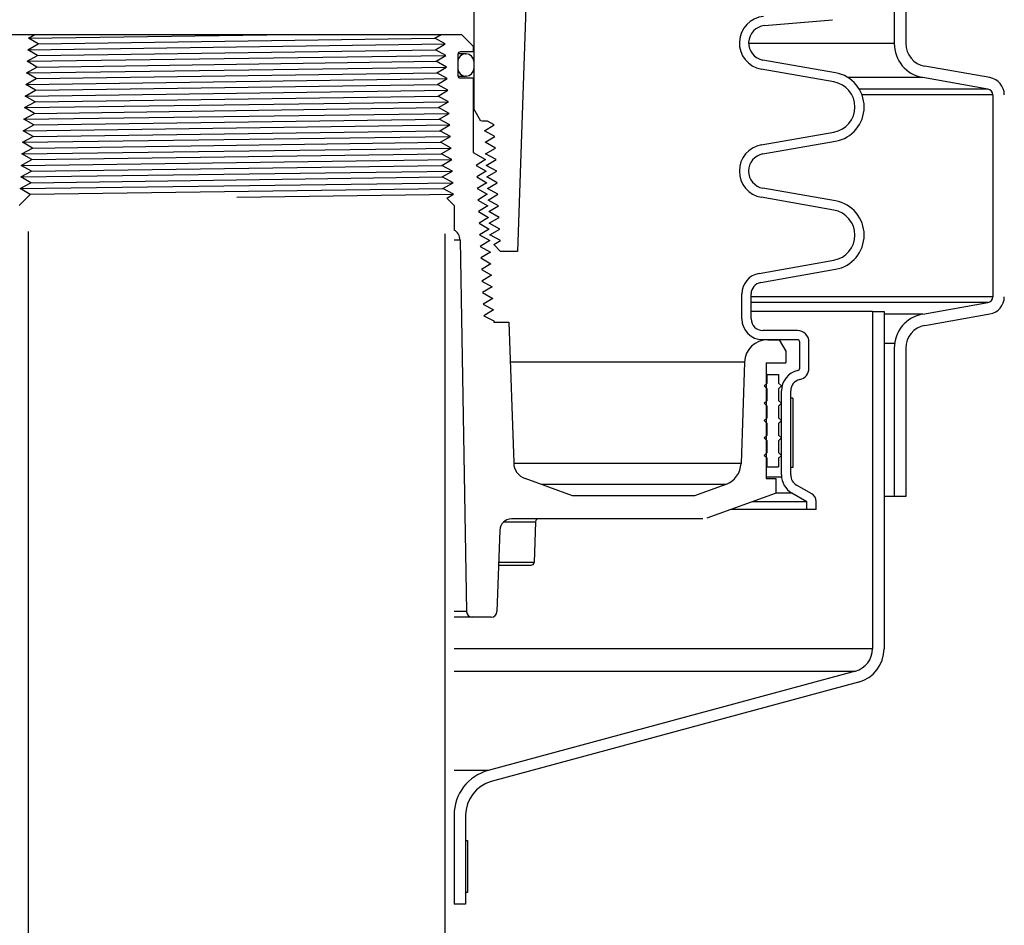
# Model space of a CAD drawing. Extents: x -169 to 6736, y -208 to 3022.
# Tile 312 of 656: x 1758 to 1769, y 960 to 970. Entities that reach past the tile are written whole.
import ezdxf

# ---------------------------------------------------------------- set-up
doc = ezdxf.new("R2010")
doc.units = 0
doc.header["$MEASUREMENT"] = 0
doc.header["$PDSIZE"] = 1
doc.layers.get('DEFPOINTS').update_dxf_attribs({"linetype": 'CONTINUOUS'})
for name, color, linetype in [('DIM', 3, 'CONTINUOUS'), ('GALV-4', 4, 'CONTINUOUS'), ('PEAGRAVEL-HATCH', 3, 'CONTINUOUS'), ('SPILL-BUCKET', 1, 'CONTINUOUS')]:
    doc.layers.add(name, color=color, linetype=linetype)
doc.styles.add('SIMPLEX', font='simplex')
doc.dimstyles.new('DIM64', dxfattribs={"dimscale": 64, "dimtxt": 0.09375, "dimasz": 0.09375, "dimexe": 0.0625, "dimexo": 0.0625, "dimgap": 0.046875, "dimtad": 1, "dimdec": 4, "dimzin": 3, "dimdsep": 46, "dimlunit": 4, "dimtxsty": 'SIMPLEX', "dimcen": 0, "dimclrd": 256, "dimclre": 256, "dimclrt": 256, "dimadec": 0, "dimazin": 0, "dimtfac": 1, "dimtdec": 4, "dimtmove": 0, "dimatfit": 3, "dimfxl": 1, "dimfrac": 2, "dimtolj": 1, "dimtzin": 0, "dimarcsym": 0})

# ---------------------------------------------------------------- blocks, each defined once
blk = doc.blocks.new('*D109')
at = {"layer": 'DEFPOINTS', "color": 0, "transparency": 16777216}
for p in [(1368.586, 978.296), (2031.811, 978.015), (1368.586, 700.523)]:
    blk.add_point(p, dxfattribs=at)
at = {"layer": 'DIM', "lineweight": -2, "transparency": 16777216}
for p, q in [((1368.586, 974.296), (1368.586, 696.523)), ((2031.811, 974.015), (2031.811, 696.523)), ((2025.811, 700.523), (1374.586, 700.523))]:
    blk.add_line(p, q, dxfattribs=at)
at = {"layer": 'DIM', "transparency": 16777216}
for points in [[(1374.586, 701.523), (1374.586, 699.523), (1368.586, 700.523)], [(2025.811, 701.523), (2025.811, 699.523), (2031.811, 700.523)]]:
    blk.add_solid(points, dxfattribs=at)
at = {"layer": 'DIM', "transparency": 16777216, "insert": (1700.199, 708.095), "char_height": 6, "attachment_point": 5, "style": 'SIMPLEX'}
blk.add_mtext('\\A1;55\'-3 1/4" (F.V. TANK SLAB)', dxfattribs=at)

msp = doc.modelspace()

# ---------------------------------------------------------------- hatches: boundary and pattern name
at = {"layer": 'PEAGRAVEL-HATCH'}
h = msp.add_hatch(dxfattribs=at)
h.set_pattern_fill('AR-SAND', color=256, scale=7.5, style=0)
h.set_pattern_definition([(37.5, (-582.244, 31.247), (-0.47245, 14.45118), [0, -11.4, 0, -12.75, 0, -12.1875]), (7.5, (-582.244, 31.247), (13.27333, 21.1661), [0, -6.15, 0, -10.275, 0, -3.9375]), (327.5, (-591.469, 31.247), (23.356064, 0.04244), [0, -3.75, 0, -13.5, 0, -17.625]), (317.5, (-591.469, 31.247), (22.54595, 6.58257), [0, -1.875, 0, -8.85, 0, -10.125])])
h.paths.add_polyline_path([(1693.09521, 968.36731), (1694.35233, 969.62443), (1692.81741, 971.25629), (1692.81741, 973.7036), (1694.67791, 973.7036), (1694.6793, 978.29596), (1752.11784, 978.29596), (1752.11784, 967.14591), (1753.12469, 966.95192), (1753.1918, 965.18198), (1753.42023, 965.18198), (1753.445, 963.3542), (1757.85683, 961.99078), (1757.937, 960.77814), (1758.16516, 960.77817), (1758.16798, 935.26576), (1695.81741, 935.26576), (1692.81741, 938.26576)])
h.paths.add_polyline_path([(1687.63109, 930.05404), (1687.63109, 935.93084), (1689.57711, 937.39111), (1690.31704, 939.70884), (1690.31704, 973.7036), (1691.81741, 973.7036), (1691.81741, 938.26576), (1692.98898, 935.43733), (1695.81741, 934.26576), (1758.16444, 934.26576), (1758.16444, 923.08613), (1757.47508, 923.08613), (1757.83632, 917.24243), (1757.13998, 915.87407), (1755.66445, 915.52328), (1754.66445, 917.52328), (1750.00839, 918.21114), (1748.66445, 915.52328), (1739.16445, 915.52328), (1738.16445, 917.52328), (1733.16445, 917.52328), (1732.16445, 915.52328), (1722.66445, 915.52328), (1721.66445, 917.52328), (1716.66445, 917.52328), (1715.66445, 915.52328), (1696.91445, 915.52328), (1695.91445, 917.52328), (1694.9525, 917.52328), (1694.9525, 923.05328), (1693.19514, 927.29592), (1688.53029, 929.05404)])
h = msp.add_hatch(dxfattribs=at)
h.set_pattern_fill('AR-SAND', color=256, scale=7.5, style=0)
h.set_pattern_definition([(37.5, (-710.438, 0), (-0.47245, 14.45118), [0, -11.4, 0, -12.75, 0, -12.1875]), (7.5, (-710.438, 0), (13.27333, 21.1661), [0, -6.15, 0, -10.275, 0, -3.9375]), (327.5, (-719.663, 0), (23.356064, 0.04244), [0, -3.75, 0, -13.5, 0, -17.625]), (317.5, (-719.663, 0), (22.54595, 6.58257), [0, -1.875, 0, -8.85, 0, -10.125])])
h.paths.add_polyline_path([(1762.66162, 960.78247), (1762.8233, 960.78249), (1762.96319, 961.97222), (1767.33022, 963.31274), (1767.40766, 965.18573), (1767.64188, 965.18573), (1767.64188, 966.78697), (1768.70678, 967.34159), (1768.717, 978.01472), (1785.16124, 978.01472), (1785.16124, 967.23834), (1785.27224, 967.17425), (1785.97586, 967.05019), (1786.12386, 966.96474), (1786.1823, 966.80415), (1786.1823, 965.20292), (1786.49396, 965.20292), (1786.49396, 963.32993), (1790.86099, 961.9894), (1790.93843, 960.79968), (1791.06334, 960.79968), (1791.06252, 935.26579), (1762.66444, 935.26579)])
h.paths.add_polyline_path([(1762.66091, 934.26579), (1791.06252, 934.26579), (1791.06252, 916.69416), (1790.14808, 915.87408), (1788.66092, 915.52328), (1787.66092, 917.52328), (1782.66092, 917.52328), (1781.66092, 915.52328), (1772.16092, 915.52328), (1771.16092, 917.52328), (1766.16092, 917.52328), (1765.16092, 915.52328), (1763.68484, 915.87407), (1762.98903, 917.52328), (1763.35027, 923.08613), (1762.66579, 923.08616)])

# ---------------------------------------------------------------- linework, layer by layer
at = {"layer": 'GALV-4', "color": 1, "linetype": 'Continuous'}
msp.add_lwpolyline([(1762.66091, 967.22357), (1762.66579, 923.08616), (1758.16579, 923.08616), (1758.16091, 967.24928)], dxfattribs=at)
at = {"layer": 'SPILL-BUCKET', "color": 1, "linetype": 'Continuous'}
for p, q in [((1767.51542, 970.48529), (1767.51542, 969.28145)), ((1767.64034, 970.48529), (1767.64034, 969.28145)), ((1763.55017, 970.09345), (1763.44336, 967.03487)), ((1762.97166, 969.783), (1762.97166, 968.57539)), ((1766.11317, 969.47275), (1766.84919, 969.53714)), ((1757.98157, 969.37677), (1762.84025, 969.37677)), ((1758.16026, 969.33749), (1758.23049, 969.37677)), ((1758.26523, 969.27503), (1758.16026, 969.33749)), ((1762.52666, 969.37677), (1762.61924, 969.37677)), ((1762.55327, 969.33749), (1762.61924, 969.37677)), ((1762.66504, 969.27503), (1762.55327, 969.33749)), ((1762.84025, 969.37677), (1762.96516, 969.25186)), ((1758.1533, 969.21257), (1758.26523, 969.27503)), ((1762.5599, 969.21257), (1762.66504, 969.27503)), ((1762.96516, 969.25186), (1762.96516, 969.1894)), ((1758.14634, 969.08766), (1758.25861, 969.15012)), ((1758.25861, 969.15012), (1758.1533, 969.21257)), ((1762.67199, 969.15012), (1762.5599, 969.21257)), ((1762.56652, 969.08766), (1762.67199, 969.15012)), ((1762.80077, 969.16192), (1762.80077, 968.93358)), ((1762.84589, 969.16767), (1762.80135, 969.16767)), ((1762.96516, 969.1894), (1762.82825, 969.1894)), ((1762.87274, 969.16767), (1762.84589, 969.16767)), ((1762.88172, 969.16767), (1762.87274, 969.16767)), ((1762.88172, 969.16767), (1762.89171, 969.16767)), ((1758.13938, 968.96274), (1758.25198, 969.0252)), ((1758.25198, 969.0252), (1758.14634, 969.08766)), ((1762.67895, 969.0252), (1762.56652, 969.08766)), ((1762.57314, 968.96274), (1762.67895, 969.0252)), ((1762.80152, 969.00777), (1762.80077, 969.00777)), ((1762.80078, 969.08772), (1762.80152, 969.08772)), ((1762.80152, 969.08772), (1762.80177, 969.08772)), ((1762.80177, 969.00777), (1762.80152, 969.00777)), ((1762.80177, 969.08772), (1762.80177, 969.00777)), ((1762.97166, 969.08772), (1762.97166, 969.00777)), ((1766.8816, 968.96321), (1766.09696, 969.10156)), ((1768.5504, 968.91135), (1767.84679, 969.03542)), ((1758.24536, 968.90029), (1758.13938, 968.96274)), ((1762.68591, 968.90029), (1762.57314, 968.96274)), ((1762.80142, 968.92783), (1762.84592, 968.92783)), ((1762.96516, 968.9061), (1762.82825, 968.9061)), ((1762.84592, 968.92783), (1762.87275, 968.92783)), ((1762.87275, 968.92783), (1762.88172, 968.92783)), ((1762.89171, 968.92783), (1762.88172, 968.92783)), ((1762.96516, 968.9061), (1762.96516, 968.10357)), ((1766.86425, 968.8648), (1766.07961, 969.00315)), ((1768.52871, 968.78834), (1767.8251, 968.9124)), ((1758.13243, 968.83783), (1758.24536, 968.90029)), ((1758.23874, 968.77537), (1758.13243, 968.83783)), ((1762.57976, 968.83783), (1762.68591, 968.90029)), ((1762.69286, 968.77537), (1762.57976, 968.83783)), ((1758.12547, 968.71291), (1758.23874, 968.77537)), ((1758.23212, 968.65046), (1758.12547, 968.71291)), ((1762.58638, 968.71291), (1762.69286, 968.77537)), ((1762.69982, 968.65046), (1762.58638, 968.71291)), ((1768.58032, 968.72683), (1768.58032, 966.54298)), ((1758.11851, 968.588), (1758.23212, 968.65046)), ((1758.22549, 968.52554), (1758.11851, 968.588)), ((1762.59301, 968.588), (1762.69982, 968.65046)), ((1762.70678, 968.52554), (1762.59301, 968.588)), ((1758.11156, 968.46309), (1758.22549, 968.52554)), ((1762.59963, 968.46309), (1762.70678, 968.52554)), ((1762.97003, 968.57539), (1762.96515, 968.57539)), ((1762.97166, 968.57539), (1762.97003, 968.57539)), ((1763.04973, 968.44016), (1762.97166, 968.57539)), ((1758.1046, 968.33817), (1758.21887, 968.40063)), ((1758.21887, 968.40063), (1758.11156, 968.46309)), ((1762.71374, 968.40063), (1762.59963, 968.46309)), ((1762.60625, 968.33817), (1762.71374, 968.40063)), ((1763.12203, 968.44016), (1763.05445, 968.44016)), ((1763.08773, 968.33817), (1763.19268, 968.40063)), ((1763.19268, 968.40063), (1763.12203, 968.44016)), ((1758.09764, 968.21326), (1758.21225, 968.27571)), ((1758.21225, 968.27571), (1758.1046, 968.33817)), ((1762.72069, 968.27571), (1762.60625, 968.33817)), ((1762.61288, 968.21326), (1762.72069, 968.27571)), ((1763.19957, 968.27571), (1763.08773, 968.33817)), ((1763.09434, 968.21326), (1763.19957, 968.27571)), ((1766.07961, 968.18517), (1766.86425, 968.32352)), ((1758.20563, 968.1508), (1758.09764, 968.21326)), ((1762.72765, 968.1508), (1762.61288, 968.21326)), ((1763.20645, 968.1508), (1763.09434, 968.21326)), ((1766.09696, 968.08676), (1766.8816, 968.22511)), ((1758.09069, 968.08834), (1758.20563, 968.1508)), ((1758.199, 968.02588), (1758.09069, 968.08834)), ((1762.6195, 968.08834), (1762.72765, 968.1508)), ((1762.73461, 968.02588), (1762.6195, 968.08834)), ((1762.96516, 968.10357), (1763.09953, 968.02588)), ((1763.10096, 968.08834), (1763.20645, 968.1508)), ((1763.21334, 968.02588), (1763.10096, 968.08834)), ((1758.08373, 967.96343), (1758.199, 968.02588)), ((1758.19238, 967.90097), (1758.08373, 967.96343)), ((1762.62612, 967.96343), (1762.73461, 968.02588)), ((1762.74156, 967.90097), (1762.62612, 967.96343)), ((1763.09953, 968.02588), (1762.99779, 967.96343)), ((1762.99779, 967.96343), (1763.10582, 967.90097)), ((1763.10758, 967.96343), (1763.21334, 968.02588)), ((1763.22022, 967.90097), (1763.10758, 967.96343)), ((1758.07677, 967.83851), (1758.19238, 967.90097)), ((1758.18576, 967.77606), (1758.07677, 967.83851)), ((1762.63274, 967.83851), (1762.74156, 967.90097)), ((1762.74852, 967.77606), (1762.63274, 967.83851)), ((1763.10582, 967.90097), (1763.00408, 967.83851)), ((1763.00408, 967.83851), (1763.11237, 967.77606)), ((1763.11419, 967.83851), (1763.22022, 967.90097)), ((1763.2271, 967.77606), (1763.11419, 967.83851)), ((1758.06981, 967.7136), (1758.18576, 967.77606)), ((1762.63936, 967.7136), (1762.74852, 967.77606)), ((1763.11237, 967.77606), (1763.01038, 967.7136)), ((1763.12081, 967.7136), (1763.2271, 967.77606)), ((1758.1801, 967.65059), (1758.05936, 967.52986)), ((1758.1801, 967.65059), (1758.06981, 967.7136)), ((1762.75514, 967.65114), (1762.63936, 967.7136)), ((1762.68065, 967.60852), (1762.75514, 967.65114)), ((1763.01038, 967.7136), (1763.11891, 967.65114)), ((1763.11891, 967.65114), (1763.01667, 967.58868)), ((1763.23399, 967.65114), (1763.12081, 967.7136)), ((1763.12742, 967.58868), (1763.23399, 967.65114)), ((1766.8816, 967.57935), (1766.09696, 967.7177)), ((1762.7593, 967.52986), (1762.68065, 967.60852)), ((1762.7593, 967.52986), (1762.7593, 967.26493)), ((1763.01667, 967.58868), (1763.12546, 967.52623)), ((1763.12546, 967.52623), (1763.02296, 967.46377)), ((1763.24087, 967.52623), (1763.12742, 967.58868)), ((1763.13404, 967.46377), (1763.24087, 967.52623)), ((1766.86425, 967.48094), (1766.07961, 967.61929)), ((1763.02296, 967.46377), (1763.13201, 967.40131)), ((1763.24775, 967.40131), (1763.13404, 967.46377)), ((1763.13201, 967.40131), (1763.02925, 967.33885)), ((1763.02925, 967.33885), (1763.13855, 967.2764)), ((1763.14065, 967.33885), (1763.24775, 967.40131)), ((1763.25464, 967.2764), (1763.14065, 967.33885)), ((1763.13855, 967.2764), (1763.03554, 967.21394)), ((1763.03554, 967.21394), (1763.1451, 967.15148)), ((1763.14727, 967.21394), (1763.25464, 967.2764)), ((1763.26125, 967.15148), (1763.14727, 967.21394)), ((1762.82466, 967.1573), (1762.89471, 963.14427)), ((1763.1451, 967.15148), (1763.04183, 967.08902)), ((1763.18779, 967.10875), (1763.26125, 967.15148)), ((1763.26167, 967.03487), (1763.18779, 967.10875)), ((1763.04183, 967.08902), (1763.15165, 967.02657)), ((1763.15165, 967.02657), (1763.04813, 966.96411)), ((1763.44336, 967.03487), (1763.26167, 967.03487)), ((1763.04813, 966.96411), (1763.15819, 966.90165)), ((1763.15819, 966.90165), (1763.05442, 966.8392)), ((1766.05548, 966.79705), (1766.86425, 966.93966)), ((1763.05442, 966.8392), (1763.16474, 966.77674)), ((1763.16474, 966.77674), (1763.06071, 966.71428)), ((1766.07283, 966.69864), (1766.8816, 966.84125)), ((1763.06071, 966.71428), (1763.17129, 966.65182)), ((1763.17129, 966.65182), (1763.067, 966.58937)), ((1763.067, 966.58937), (1763.17783, 966.52691)), ((1765.86968, 966.3057), (1765.86968, 966.57563)), ((1765.96961, 966.3057), (1765.96961, 966.57563)), ((1763.17783, 966.52691), (1763.07329, 966.46445)), ((1763.07329, 966.46445), (1763.18438, 966.40199)), ((1767.8251, 966.35741), (1768.52871, 966.48147)), ((1763.18438, 966.40199), (1763.07958, 966.33954)), ((1767.84679, 966.23439), (1768.5504, 966.35846)), ((1763.07958, 966.33954), (1763.19051, 966.28509)), ((1763.19051, 966.28509), (1763.19051, 966.26952)), ((1763.19051, 966.26952), (1763.35101, 966.26952)), ((1763.35101, 966.26952), (1763.40404, 964.75106)), ((1766.46926, 966.18078), (1766.09452, 966.18078)), ((1766.08834, 966.08085), (1766.06982, 966.08085)), ((1766.09452, 966.08085), (1766.08834, 966.08085)), ((1766.46926, 966.08085), (1766.09452, 966.08085)), ((1766.14841, 966.08085), (1766.27223, 966.08085)), ((1766.27223, 966.08085), (1766.34435, 965.95594)), ((1766.49425, 965.77202), (1766.49425, 966.05587)), ((1766.59418, 965.77202), (1766.59418, 966.05587)), ((1766.34435, 965.95594), (1766.34435, 965.83102)), ((1767.51542, 965.98836), (1767.51542, 964.38713)), ((1767.64034, 965.98836), (1767.64034, 964.38713)), ((1765.89873, 965.83974), (1765.86046, 964.74383)), ((1766.13349, 965.83102), (1766.34435, 965.83102)), ((1766.13349, 965.83102), (1766.13349, 964.58187)), ((1766.29688, 964.61935), (1766.29688, 965.52777)), ((1766.39682, 964.61935), (1766.39682, 965.52777)), ((1764.04106, 964.3945), (1763.52721, 964.58153)), ((1766.13349, 964.58187), (1766.23505, 964.58187)), ((1766.23505, 964.58187), (1766.23505, 964.42366)), ((1765.69623, 964.51778), (1765.35753, 964.3945)), ((1766.62553, 964.41518), (1766.45927, 964.51117)), ((1765.35753, 964.3945), (1764.04106, 964.3945)), ((1766.22806, 964.42062), (1765.4906, 964.15221)), ((1766.57232, 964.33051), (1766.40931, 964.42463)), ((1766.57232, 964.2466), (1766.57232, 964.33051)), ((1766.67225, 964.2466), (1766.67225, 964.33426)), ((1767.64034, 964.38713), (1767.51542, 964.38713)), ((1766.67225, 964.2466), (1766.57232, 964.2466)), ((1763.29777, 964.11453), (1763.3847, 964.11453)), ((1765.44787, 964.14467), (1763.37919, 964.14467)), ((1763.3847, 964.11453), (1763.46025, 964.11453)), ((1763.46025, 964.11453), (1763.52344, 964.11453)), ((1763.52344, 964.11453), (1763.57346, 964.11453)), ((1763.57346, 964.11453), (1763.60965, 964.11453)), ((1763.60965, 964.11453), (1763.63156, 964.11453)), ((1763.6389, 964.11453), (1763.62355, 963.67515)), ((1763.63156, 964.11453), (1763.6389, 964.11453)), ((1763.25435, 964.02412), (1763.22359, 963.14318)), ((1763.24111, 963.64501), (1763.33032, 963.64501)), ((1763.32739, 963.67515), (1763.24221, 963.67515)), ((1763.40326, 963.67515), (1763.32739, 963.67515)), ((1763.33032, 963.64501), (1763.40803, 963.64501)), ((1763.46897, 963.67515), (1763.40326, 963.67515)), ((1763.40803, 963.64501), (1763.47314, 963.64501)), ((1763.52378, 963.67515), (1763.46897, 963.67515)), ((1763.47314, 963.64501), (1763.52474, 963.64501)), ((1763.56706, 963.67515), (1763.52378, 963.67515)), ((1763.52474, 963.64501), (1763.56212, 963.64501)), ((1763.56212, 963.64501), (1763.58476, 963.64501)), ((1763.59832, 963.67515), (1763.56706, 963.67515)), ((1763.58476, 963.64501), (1763.59234, 963.64501)), ((1763.61723, 963.67515), (1763.59832, 963.67515)), ((1763.62355, 963.67515), (1763.61723, 963.67515)), ((1763.16117, 963.0829), (1762.95716, 963.0829))]:
    msp.add_line(p, q, dxfattribs=at)
at = {"layer": 'SPILL-BUCKET', "color": 8}
for p, q in [((1758.16026, 969.33749), (1760.99101, 969.37677)), ((1758.26523, 969.27503), (1762.55327, 969.33749)), ((1758.1533, 969.21257), (1762.66504, 969.27503)), ((1758.14634, 969.08766), (1762.67199, 969.15012)), ((1758.25861, 969.15012), (1762.5599, 969.21257)), ((1758.13938, 968.96274), (1762.67895, 969.0252)), ((1758.25198, 969.0252), (1762.56652, 969.08766)), ((1758.24536, 968.90029), (1762.57314, 968.96274)), ((1758.13243, 968.83783), (1762.68591, 968.90029)), ((1758.23874, 968.77537), (1762.57976, 968.83783)), ((1758.12547, 968.71291), (1762.69286, 968.77537)), ((1758.23212, 968.65046), (1762.58638, 968.71291)), ((1758.11851, 968.588), (1762.69982, 968.65046)), ((1758.22549, 968.52554), (1762.59301, 968.588)), ((1758.11156, 968.46309), (1762.70678, 968.52554)), ((1758.1046, 968.33817), (1762.71374, 968.40063)), ((1758.21887, 968.40063), (1762.59963, 968.46309)), ((1758.09764, 968.21326), (1762.72069, 968.27571)), ((1758.21225, 968.27571), (1762.60625, 968.33817)), ((1758.09069, 968.08834), (1762.72765, 968.1508)), ((1758.199, 968.02588), (1762.6195, 968.08834)), ((1758.08373, 967.96343), (1762.73461, 968.02588)), ((1758.19238, 967.90097), (1762.62612, 967.96343)), ((1758.07677, 967.83851), (1762.74156, 967.90097)), ((1758.18576, 967.77606), (1762.63274, 967.83851)), ((1758.06981, 967.7136), (1762.74852, 967.77606)), ((1758.18067, 967.65116), (1762.63936, 967.7136)), ((1760.41091, 967.61985), (1762.75514, 967.65114))]:
    msp.add_line(p, q, dxfattribs=at)
at = {"layer": 'SPILL-BUCKET', "color": 7}
for p, q in [((1767.51542, 969.28145), (1765.94218, 969.28145)), ((1767.8251, 968.9124), (1767.0144, 968.9124)), ((1768.52871, 968.78834), (1767.13704, 968.78834)), ((1768.58032, 968.72683), (1767.167, 968.72683)), ((1762.82466, 967.1573), (1762.7593, 967.1573)), ((1768.58032, 966.54298), (1765.96961, 966.54298)), ((1768.52871, 966.48147), (1765.96961, 966.48147)), ((1767.28121, 966.38576), (1765.96961, 966.38576)), ((1767.8251, 966.35741), (1767.40612, 966.35741)), ((1767.51914, 966.04099), (1767.40612, 966.04099)), ((1765.89873, 965.83974), (1763.36602, 965.83974)), ((1765.86046, 964.74383), (1763.40429, 964.74383)), ((1766.29809, 964.59608), (1766.13349, 964.59608)), ((1765.69623, 964.51778), (1763.70236, 964.51778)), ((1766.57232, 964.33051), (1765.98048, 964.33051)), ((1766.40931, 964.42463), (1766.23505, 964.42463)), ((1767.51542, 964.38713), (1767.40612, 964.38713)), ((1766.57232, 964.2466), (1765.74992, 964.2466)), ((1762.89471, 963.14427), (1762.7593, 963.14427)), ((1762.95716, 963.0829), (1762.7593, 963.0829)), ((1767.28121, 962.74227), (1762.7593, 962.74227)), ((1762.7593, 962.50095), (1767.09604, 962.50095)), ((1763.12964, 961.42811), (1762.7593, 961.42811))]:
    msp.add_line(p, q, dxfattribs=at)
at = {"layer": 'SPILL-BUCKET', "color": 8, "linetype": 'Continuous'}
msp.add_line((1758.20563, 968.1508), (1762.61288, 968.21326), dxfattribs=at)
at = {"layer": 'SPILL-BUCKET', "linetype": 'Continuous'}
for p, q in [((1767.28121, 966.38576), (1767.28121, 962.74227)), ((1767.28121, 966.38576), (1767.40612, 966.38576)), ((1767.40612, 966.38576), (1767.40612, 962.74227)), ((1767.09604, 962.50095), (1763.12964, 961.42812)), ((1767.12837, 962.38029), (1763.16197, 961.30745)), ((1762.7593, 960.94548), (1762.7593, 959.98388)), ((1762.88422, 960.94548), (1762.88422, 959.98388)), ((1762.88422, 959.98388), (1762.7593, 959.98388))]:
    msp.add_line(p, q, dxfattribs=at)
at = {"layer": 'SPILL-BUCKET', "color": 7, "linetype": 'Continuous'}
for p, q in [((1766.11076, 965.58119), (1766.14199, 965.61242)), ((1766.13986, 965.70611), (1766.13348, 965.70611)), ((1766.13986, 965.61242), (1766.13348, 965.61242)), ((1766.14199, 965.70611), (1766.13986, 965.70611)), ((1766.14199, 965.61242), (1766.13986, 965.61242)), ((1766.14199, 965.61242), (1766.14199, 965.70611)), ((1766.14199, 965.70611), (1766.2669, 965.70611)), ((1766.2669, 965.70611), (1766.2669, 965.61242)), ((1766.2669, 965.61242), (1766.29813, 965.58119)), ((1766.14199, 965.54996), (1766.11076, 965.58119)), ((1766.13986, 965.54996), (1766.13348, 965.54996)), ((1766.14199, 965.54996), (1766.13986, 965.54996)), ((1766.14199, 965.42505), (1766.14199, 965.54996)), ((1766.29813, 965.58119), (1766.2669, 965.54996)), ((1766.2669, 965.54996), (1766.2669, 965.42505)), ((1766.11076, 965.39382), (1766.14199, 965.42505)), ((1766.14199, 965.36259), (1766.11076, 965.39382)), ((1766.13986, 965.42505), (1766.13348, 965.42505)), ((1766.14199, 965.42505), (1766.13986, 965.42505)), ((1766.2669, 965.42505), (1766.29813, 965.39382)), ((1766.29813, 965.39382), (1766.2669, 965.36259)), ((1766.4218, 965.4489), (1766.39682, 965.4489)), ((1766.39682, 964.69941), (1766.39682, 965.4489)), ((1766.4218, 965.4489), (1766.4218, 964.69941)), ((1766.13986, 965.36259), (1766.13348, 965.36259)), ((1766.14199, 965.36259), (1766.13986, 965.36259)), ((1766.14199, 965.23768), (1766.14199, 965.36259)), ((1766.2669, 965.36259), (1766.2669, 965.23768)), ((1766.11076, 965.20645), (1766.14199, 965.23768)), ((1766.14199, 965.17522), (1766.11076, 965.20645)), ((1766.13986, 965.23768), (1766.13348, 965.23768)), ((1766.14199, 965.23768), (1766.13986, 965.23768)), ((1766.2669, 965.23768), (1766.29813, 965.20645)), ((1766.29813, 965.20645), (1766.2669, 965.17522)), ((1766.13986, 965.17522), (1766.13348, 965.17522)), ((1766.14199, 965.17522), (1766.13986, 965.17522)), ((1766.14199, 965.0503), (1766.14199, 965.17522)), ((1766.2669, 965.17522), (1766.2669, 965.0503)), ((1766.11076, 965.01908), (1766.14199, 965.0503)), ((1766.14199, 964.98785), (1766.11076, 965.01908)), ((1766.11523, 965.02354), (1766.11334, 965.0165)), ((1766.13986, 965.0503), (1766.13348, 965.0503)), ((1766.13986, 964.98785), (1766.13348, 964.98785)), ((1766.14199, 965.0503), (1766.13986, 965.0503)), ((1766.14199, 964.98785), (1766.13986, 964.98785)), ((1766.14199, 964.86293), (1766.14199, 964.98785)), ((1766.2669, 965.0503), (1766.29813, 965.01908)), ((1766.29813, 965.01908), (1766.2669, 964.98785)), ((1766.2669, 964.98785), (1766.2669, 964.86293)), ((1766.11076, 964.8317), (1766.14199, 964.86293)), ((1766.13986, 964.86293), (1766.13348, 964.86293)), ((1766.14199, 964.86293), (1766.13986, 964.86293)), ((1766.2669, 964.86293), (1766.29813, 964.8317)), ((1766.14199, 964.80048), (1766.11076, 964.8317)), ((1766.13986, 964.80048), (1766.13348, 964.80048)), ((1766.14199, 964.80048), (1766.13986, 964.80048)), ((1766.14199, 964.70679), (1766.14199, 964.80048)), ((1766.29813, 964.8317), (1766.2669, 964.80048)), ((1766.2669, 964.80048), (1766.2669, 964.70679)), ((1766.13986, 964.70679), (1766.13348, 964.70679)), ((1766.14199, 964.70679), (1766.13986, 964.70679)), ((1766.14199, 964.70679), (1766.2669, 964.70679)), ((1766.4218, 964.69941), (1766.39682, 964.69941)), ((1762.88422, 960.67092), (1762.9042, 960.67092)), ((1762.88422, 960.67092), (1762.88422, 960.1088)), ((1762.9042, 960.67092), (1762.9042, 960.1088)), ((1762.9042, 960.1088), (1762.88422, 960.1088))]:
    msp.add_line(p, q, dxfattribs=at)
at = {"layer": 'SPILL-BUCKET', "color": 1, "linetype": 'Continuous'}
for centre, radius, start, end in [((1766.1295, 969.28609), 0.2873, 95, 260), ((1766.1295, 969.28609), 0.18737, 95, 260), ((1767.89017, 969.28145), 0.37474, 180, 260), ((1767.89017, 969.28145), 0.24983, 180, 260.000001), ((1762.82825, 969.16192), 0.02748, 90, 180), ((1762.88172, 969.08772), 0.07995, 90, 180), ((1762.89171, 969.08772), 0.07995, 0, 90), ((1762.88172, 969.00777), 0.07995, 180, 270), ((1762.89171, 969.00777), 0.07995, 270, 0), ((1762.82825, 968.93358), 0.02748, 180, 270), ((1766.81653, 968.59416), 0.37474, 280, 80), ((1768.51786, 968.72683), 0.18737, 0, 80), ((1766.81653, 968.59416), 0.27481, 280, 80), ((1768.51786, 968.72683), 0.06246, 0, 80.000001), ((1766.1295, 967.90223), 0.2873, 100, 260), ((1766.1295, 967.90223), 0.18737, 100, 260), ((1766.81653, 967.2103), 0.37474, 280, 80), ((1766.81653, 967.2103), 0.27481, 280, 80), ((1762.69976, 967.15512), 0.12491, 1, 61.535395), ((1766.09452, 966.57563), 0.22485, 100, 180), ((1766.09452, 966.57563), 0.12491, 99.999999, 180), ((1768.51786, 966.54298), 0.06246, 279.999999, 0), ((1768.51786, 966.54298), 0.18737, 280, 0), ((1767.89017, 965.98836), 0.37474, 100, 180), ((1766.09452, 966.3057), 0.22485, 180, 270), ((1766.09452, 966.3057), 0.12491, 180, 270), ((1766.46926, 966.05587), 0.12491, 0, 90), ((1767.89017, 965.98836), 0.24983, 99.999999, 180), ((1766.14841, 965.83102), 0.24983, 90, 178), ((1766.46926, 966.05587), 0.02498, 0, 90), ((1766.52173, 965.52777), 0.22485, 102.122352, 180), ((1766.46926, 965.77202), 0.02498, 282.122353, 0), ((1766.46926, 965.77202), 0.12491, 282.122352, 0), ((1766.52173, 965.52777), 0.12491, 102.122352, 180), ((1763.59129, 964.7576), 0.18737, 182, 250), ((1765.61078, 964.75255), 0.24983, 290.000001, 358), ((1766.52173, 964.61935), 0.22485, 180, 240), ((1766.52173, 964.61935), 0.12491, 180, 240), ((1766.57882, 964.33426), 0.09344, 0, 60.000001), ((1763.37919, 964.01976), 0.12491, 90, 178), ((1763.67011, 964.11344), 0.03123, 90, 178), ((1763.59234, 963.67624), 0.03123, 270, 358), ((1762.95716, 963.14536), 0.06246, 181, 270), ((1763.16117, 963.14536), 0.06246, 270, 358)]:
    msp.add_arc(centre, radius, start, end, dxfattribs=at)
at = {"layer": 'SPILL-BUCKET', "linetype": 'Continuous'}
for centre, radius, start, end in [((1767.03138, 962.74227), 0.24983, 285, 0), ((1767.03138, 962.74227), 0.37474, 284.999999, 0), ((1763.25896, 960.94548), 0.49966, 105, 180), ((1763.25896, 960.94548), 0.37474, 104.999999, 180)]:
    msp.add_arc(centre, radius, start, end, dxfattribs=at)

# ---------------------------------------------------------------- dimensions: what is measured, and where the dimension line sits
at = {"layer": 'DIM'}
dim = msp.add_linear_dim(base=(1368.58612, 700.52328), p1=(2031.81144, 978.01471), p2=(1368.58612, 978.29596), angle=180, text='<> (F.V. TANK SLAB)', dimstyle='DIM64', dxfattribs=at)
dim.commit()
dim.dimension.update_dxf_attribs({"geometry": '*D109', "text_midpoint": (1700.19878, 708.09471)})

doc.saveas('drawing.dxf')
